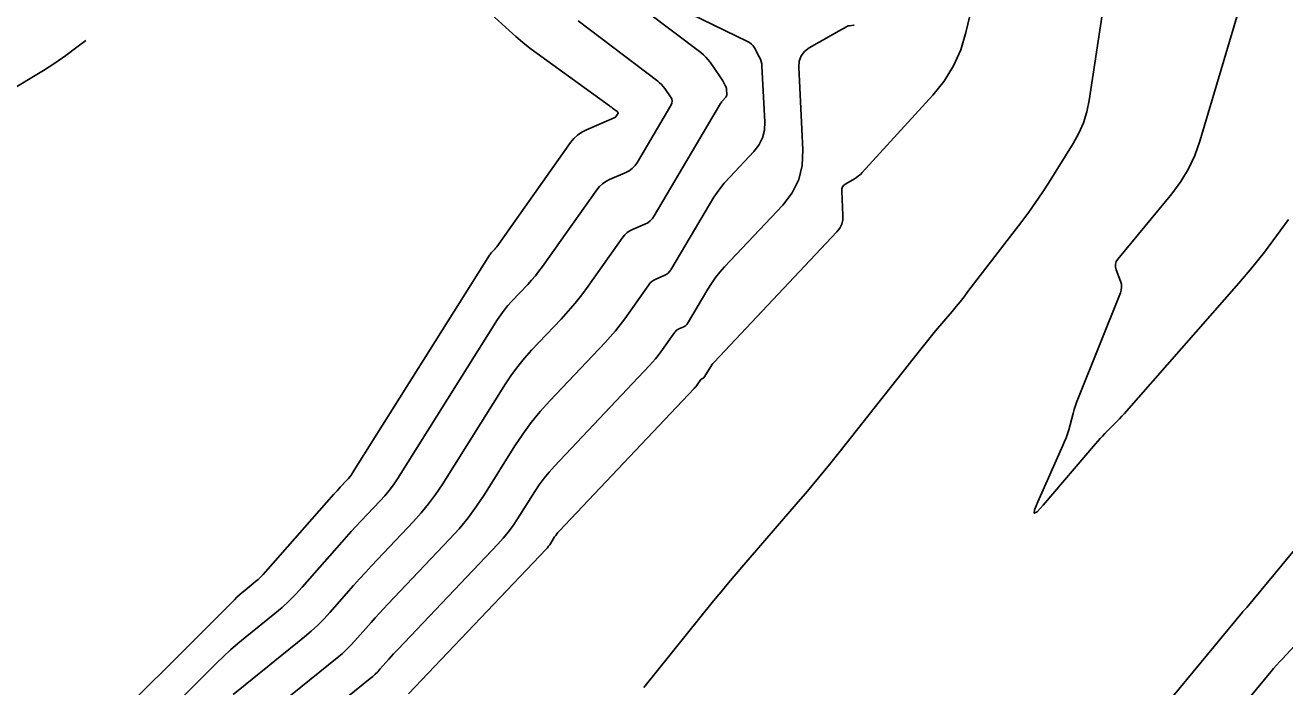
# Model space of a CAD drawing. Extents: x 658976 to 668726, y 639543 to 647196.
# Drawn here: x 662756.8 to 662832.1, y 642164.1 to 642203.7 of the extents above; entities that cross this region are included whole.
import ezdxf

# ---------------------------------------------------------------- set-up
doc = ezdxf.new("R2010")
doc.units = 0
doc.layers.add('Ex_Major Contours', color=7, linetype='Continuous')
doc.layers.add('Ex_Minor Contours', color=7, linetype='Continuous')

msp = doc.modelspace()

# ---------------------------------------------------------------- linework, layer by layer
at = {"layer": 'Ex_Major Contours'}
for points in [[(662793.756, 642164.11), (662797.936, 642169.278), (662798.381, 642169.824), (662798.831, 642170.366), (662799.285, 642170.905), (662799.744, 642171.44), (662802.877, 642175.064), (662803.549, 642175.849), (662804.211, 642176.642), (662804.864, 642177.442), (662805.508, 642178.25), (662810.238, 642184.255), (662810.475, 642184.553), (662810.714, 642184.849), (662810.957, 642185.143), (662811.201, 642185.436), (662812.185, 642186.6), (662812.429, 642186.893), (662812.67, 642187.188), (662812.907, 642187.486), (662813.14, 642187.788), (662816.358, 642191.993), (662816.776, 642192.552), (662817.181, 642193.121), (662817.571, 642193.7), (662817.949, 642194.287), (662819.431, 642196.657), (662819.769, 642197.262), (662820.04, 642197.891), (662820.246, 642198.545), (662820.385, 642199.223), (662821.27, 642205)], [(662761.972, 642159.313), (662768.222, 642165.565), (662768.632, 642165.963), (662769.051, 642166.351), (662769.481, 642166.727), (662769.92, 642167.092), (662771.698, 642168.53), (662772.135, 642168.898), (662772.554, 642169.284), (662772.956, 642169.687), (662773.342, 642170.108), (662775.71, 642172.807), (662775.988, 642173.121), (662776.27, 642173.433), (662776.554, 642173.741), (662776.842, 642174.047), (662778, 642175.264), (662778.281, 642175.575), (662778.546, 642175.898), (662778.794, 642176.234), (662779.026, 642176.584), (662785.019, 642186.121), (662785.21, 642186.41), (662785.415, 642186.688), (662785.634, 642186.956), (662785.865, 642187.214), (662786.82, 642188.223), (662787.054, 642188.479), (662787.278, 642188.743), (662787.493, 642189.015), (662787.698, 642189.295), (662790.944, 642193.876), (662791.103, 642194.071), (662791.284, 642194.239), (662791.486, 642194.38), (662791.711, 642194.494), (662792.654, 642194.895), (662792.876, 642195.01), (662793.072, 642195.156), (662793.242, 642195.331), (662793.385, 642195.537), (662795.382, 642198.929), (662795.439, 642199.06), (662795.455, 642199.19), (662795.429, 642199.318), (662795.362, 642199.445), (662795.01, 642199.948), (662794.918, 642200.07), (662794.817, 642200.183), (662794.708, 642200.288), (662794.59, 642200.385), (662789.829, 642203.998)], [(662839.128, 642180.171), (662829.805, 642168.898), (662829.785, 642168.874), (662829.764, 642168.85), (662829.743, 642168.826), (662829.721, 642168.803), (662829.635, 642168.711), (662829.613, 642168.688), (662829.592, 642168.664), (662829.571, 642168.64), (662829.551, 642168.616), (662819.947, 642156.988)]]:
    msp.add_lwpolyline(points, dxfattribs=at)
at = {"layer": 'Ex_Minor Contours'}
for points in [[(662769.219, 642163.674), (662769.937, 642164.271), (662773.471, 642167.127), (662773.877, 642167.47), (662774.267, 642167.829), (662774.642, 642168.205), (662775, 642168.596), (662776.404, 642170.196), (662776.757, 642170.594), (662777.114, 642170.989), (662777.474, 642171.38), (662777.839, 642171.767), (662779.991, 642174.03), (662780.459, 642174.546), (662780.898, 642175.083), (662781.311, 642175.642), (662781.696, 642176.223), (662785.499, 642182.274), (662785.851, 642182.806), (662786.228, 642183.318), (662786.63, 642183.811), (662787.056, 642184.285), (662788.812, 642186.142), (662789.242, 642186.613), (662789.655, 642187.099), (662790.05, 642187.599), (662790.428, 642188.113), (662792.501, 642191.039), (662792.624, 642191.189), (662792.763, 642191.319), (662792.92, 642191.428), (662793.093, 642191.516), (662793.82, 642191.825), (662793.991, 642191.914), (662794.142, 642192.026), (662794.273, 642192.161), (662794.383, 642192.319), (662798.344, 642199.046), (662798.375, 642199.095), (662798.408, 642199.143), (662798.444, 642199.188), (662798.483, 642199.231), (662798.643, 642199.401), (662798.677, 642199.446), (662798.701, 642199.494), (662798.714, 642199.546), (662798.716, 642199.602), (662798.702, 642199.878), (662798.696, 642199.943), (662798.682, 642200.005), (662798.661, 642200.065), (662798.632, 642200.123), (662798.48, 642200.399), (662798.443, 642200.463), (662798.405, 642200.527), (662798.364, 642200.589), (662798.323, 642200.65), (662797.718, 642201.516), (662797.597, 642201.676), (662797.465, 642201.824), (662797.322, 642201.962), (662797.168, 642202.088), (662788.786, 642208.448)], [(662814.177, 642208.134), (662813.021, 642203.297), (662812.706, 642202.264), (662812.27, 642201.295), (662811.714, 642200.389), (662811.037, 642199.548), (662806.812, 642194.912), (662806.708, 642194.806), (662806.597, 642194.71), (662806.479, 642194.622), (662806.353, 642194.544), (662805.837, 642194.248), (662805.725, 642194.164), (662805.647, 642194.062), (662805.603, 642193.942), (662805.593, 642193.802), (662805.666, 642192.371), (662805.654, 642192.093), (662805.589, 642191.834), (662805.471, 642191.594), (662805.3, 642191.374), (662797.969, 642183.574), (662797.895, 642183.489), (662797.825, 642183.402), (662797.76, 642183.31), (662797.7, 642183.214), (662797.378, 642182.668), (662797.366, 642182.65), (662797.352, 642182.636), (662797.336, 642182.624), (662797.317, 642182.614), (662797.238, 642182.58), (662797.219, 642182.571), (662797.202, 642182.559), (662797.187, 642182.545), (662797.174, 642182.529), (662796.951, 642182.214), (662796.909, 642182.157), (662796.865, 642182.101), (662796.818, 642182.046), (662796.77, 642181.994), (662788.702, 642173.459), (662788.628, 642173.377), (662788.558, 642173.291), (662788.492, 642173.202), (662788.431, 642173.11), (662788.195, 642172.734), (662788.134, 642172.642), (662788.068, 642172.553), (662787.998, 642172.467), (662787.924, 642172.385), (662779.684, 642163.724)], [(662832.296, 642192.097), (662831.591, 642191.118), (662830.861, 642190.159), (662830.105, 642189.221), (662829.323, 642188.304), (662822.468, 642180.484), (662822.331, 642180.33), (662822.192, 642180.178), (662822.05, 642180.028), (662821.907, 642179.881), (662821.329, 642179.293), (662821.185, 642179.145), (662821.045, 642178.994), (662820.907, 642178.841), (662820.772, 642178.686), (662817.64, 642175.008), (662817.28, 642174.622), (662817.104, 642174.529), (662817.113, 642174.728), (662817.308, 642175.219), (662818.82, 642178.582), (662818.919, 642178.813), (662819.008, 642179.048), (662819.089, 642179.286), (662819.16, 642179.528), (662819.425, 642180.501), (662819.495, 642180.743), (662819.572, 642180.983), (662819.655, 642181.221), (662819.745, 642181.456), (662822.253, 642187.711), (662822.305, 642187.884), (662822.324, 642188.057), (662822.309, 642188.231), (662822.26, 642188.405), (662821.998, 642189.102), (662821.956, 642189.272), (662821.959, 642189.435), (662822.008, 642189.59), (662822.104, 642189.738), (662825.327, 642193.65), (662825.863, 642194.371), (662826.321, 642195.134), (662826.699, 642195.94), (662826.997, 642196.788), (662830.338, 642208.01)], [(662759.981, 642160.052), (662769.283, 642169.356), (662769.433, 642169.502), (662769.586, 642169.643), (662769.742, 642169.78), (662769.903, 642169.914), (662770.552, 642170.439), (662770.711, 642170.573), (662770.864, 642170.714), (662771.011, 642170.861), (662771.152, 642171.015), (662775.234, 642175.667), (662775.328, 642175.774), (662775.423, 642175.879), (662775.52, 642175.983), (662775.617, 642176.087), (662776.009, 642176.498), (662776.104, 642176.603), (662776.193, 642176.713), (662776.277, 642176.826), (662776.355, 642176.945), (662784.539, 642189.967), (662784.569, 642190.014), (662784.602, 642190.058), (662784.637, 642190.101), (662784.674, 642190.143), (662784.828, 642190.304), (662784.865, 642190.346), (662784.901, 642190.388), (662784.935, 642190.431), (662784.968, 642190.476), (662789.386, 642196.712), (662789.582, 642196.953), (662789.804, 642197.159), (662790.053, 642197.333), (662790.329, 642197.472), (662791.994, 642198.18), (662792.028, 642198.198), (662792.059, 642198.221), (662792.085, 642198.248), (662792.108, 642198.28), (662792.218, 642198.468), (662792.222, 642198.477), (662792.223, 642198.486), (662792.222, 642198.495), (662792.217, 642198.503), (662792.194, 642198.537), (662792.187, 642198.545), (662792.181, 642198.552), (662792.173, 642198.56), (662792.165, 642198.566), (662791.898, 642198.769), (662791.851, 642198.804), (662791.803, 642198.84), (662791.756, 642198.875), (662791.708, 642198.91), (662787.386, 642202.042), (662786.953, 642202.366), (662786.529, 642202.701), (662786.116, 642203.049), (662785.713, 642203.409), (662783.747, 642205.215)], [(662769.015, 642160.69), (662775.438, 642165.882), (662775.718, 642166.119), (662775.988, 642166.367), (662776.246, 642166.626), (662776.494, 642166.896), (662777.463, 642168.001), (662777.707, 642168.276), (662777.953, 642168.548), (662778.202, 642168.818), (662778.454, 642169.086), (662782.149, 642172.97), (662782.721, 642173.602), (662783.261, 642174.261), (662783.766, 642174.947), (662784.238, 642175.658), (662786.058, 642178.555), (662786.53, 642179.266), (662787.035, 642179.952), (662787.573, 642180.612), (662788.144, 642181.247), (662791.448, 642184.741), (662791.759, 642185.082), (662792.058, 642185.433), (662792.343, 642185.795), (662792.617, 642186.167), (662794.059, 642188.202), (662794.145, 642188.308), (662794.243, 642188.399), (662794.353, 642188.475), (662794.475, 642188.537), (662794.985, 642188.754), (662795.106, 642188.817), (662795.212, 642188.896), (662795.304, 642188.991), (662795.382, 642189.102), (662797.681, 642193.007), (662797.956, 642193.445), (662798.253, 642193.866), (662798.574, 642194.27), (662798.917, 642194.656), (662800.337, 642196.167), (662800.644, 642196.562), (662800.856, 642196.992), (662800.973, 642197.457), (662800.994, 642197.958), (662800.825, 642201.275), (662800.81, 642201.423), (662800.777, 642201.566), (662800.729, 642201.705), (662800.664, 642201.839), (662800.372, 642202.367), (662800.291, 642202.49), (662800.194, 642202.597), (662800.082, 642202.687), (662799.954, 642202.761), (662796.548, 642204.406)], [(662767.917, 642156.966), (662777.405, 642164.637), (662777.56, 642164.768), (662777.708, 642164.904), (662777.851, 642165.047), (662777.988, 642165.197), (662778.523, 642165.806), (662778.657, 642165.958), (662778.793, 642166.108), (662778.93, 642166.257), (662779.069, 642166.405), (662785.036, 642172.677), (662785.36, 642173.035), (662785.664, 642173.407), (662785.95, 642173.794), (662786.216, 642174.196), (662787.245, 642175.832), (662787.511, 642176.234), (662787.796, 642176.622), (662788.1, 642176.995), (662788.423, 642177.353), (662794.109, 642183.368), (662794.289, 642183.564), (662794.461, 642183.767), (662794.626, 642183.976), (662794.784, 642184.19), (662795.616, 642185.365), (662795.666, 642185.426), (662795.723, 642185.479), (662795.786, 642185.523), (662795.856, 642185.559), (662796.151, 642185.684), (662796.221, 642185.72), (662796.282, 642185.766), (662796.335, 642185.821), (662796.38, 642185.885), (662797.583, 642187.928), (662797.806, 642188.284), (662798.048, 642188.627), (662798.309, 642188.955), (662798.589, 642189.27), (662802.063, 642192.967), (662802.629, 642193.695), (662803.02, 642194.488), (662803.235, 642195.345), (662803.274, 642196.266), (662803.022, 642201.221), (662803.047, 642201.581), (662803.16, 642201.893), (662803.361, 642202.156), (662803.65, 642202.371), (662805.573, 642203.473), (662805.613, 642203.496), (662805.652, 642203.518), (662805.692, 642203.54), (662805.732, 642203.562), (662805.894, 642203.65), (662805.934, 642203.669), (662805.975, 642203.684), (662806.018, 642203.695), (662806.062, 642203.702), (662806.314, 642203.727), (662806.322, 642203.728), (662806.329, 642203.73), (662806.336, 642203.733)], [(662760.4, 642202.808), (662759.868, 642202.406), (662759.214, 642201.926), (662758.547, 642201.464), (662757.868, 642201.02), (662757.177, 642200.594), (662753.663, 642198.495)], [(662824.118, 642156.409), (662831.241, 642165.032), (662831.41, 642165.234), (662831.582, 642165.432), (662831.758, 642165.629), (662831.936, 642165.822), (662832.657, 642166.59)]]:
    msp.add_lwpolyline(points, dxfattribs=at)

doc.saveas('drawing.dxf')
